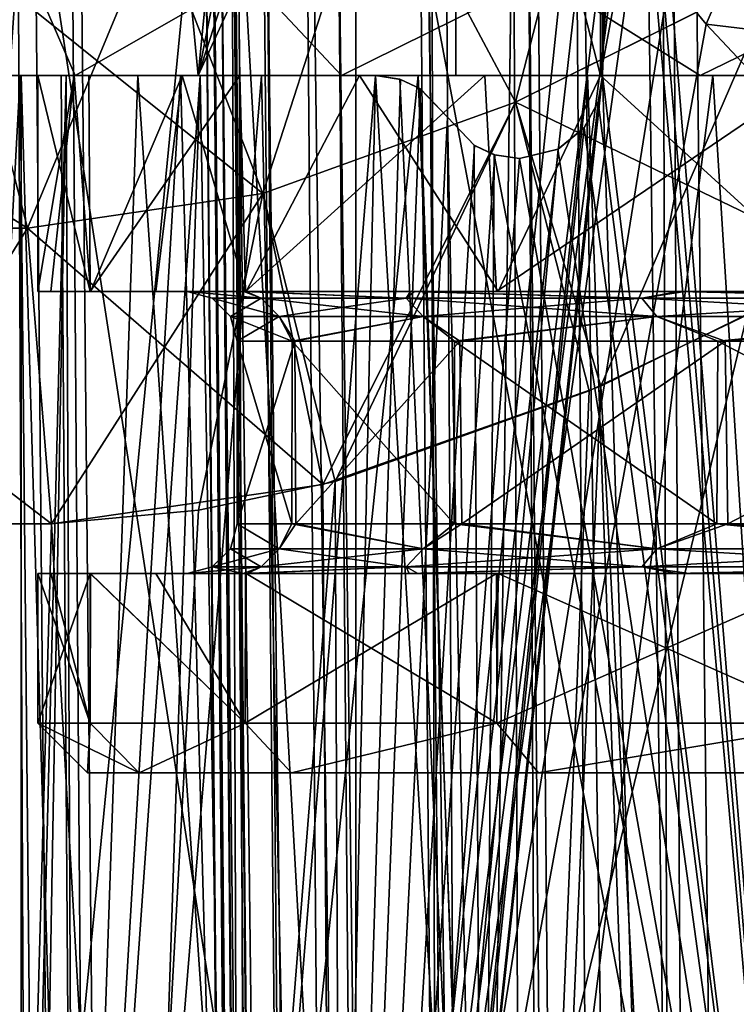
# Model space of a CAD drawing. Header units: metres. Extents: x -90 to 90, y -173 to 74.
# Tile 282 of 564: x -16.51 to -12.19, y -24.89 to -18.96. Entities that reach past the tile are written whole.
import ezdxf

# ---------------------------------------------------------------- set-up
doc = ezdxf.new("R2010")
doc.units = ezdxf.units.M
doc.layers.add('solid_509418', color=7, linetype='CONTINUOUS')
doc.layers.add('solid_509418_01', color=7, linetype='CONTINUOUS')

msp = doc.modelspace()

# ---------------------------------------------------------------- linework, layer by layer
at = {"layer": 'solid_509418'}
for points in [[(-14.743927, -163.060379, -55.154385), (-16.372877, 5.863698, -54.797184), (-15.310402, 5.874205, -55.954029)], [(-14.743927, -163.060379, -55.154385), (-15.310402, 5.874205, -55.954029), (-15.262668, 5.874669, -55.998146)], [(-13.702352, -163.051712, -56.240799), (-15.262668, 5.874669, -55.998146), (-14.07989, 5.885985, -56.930222)], [(-13.702352, -163.051712, -56.240799), (-14.743927, -163.060379, -55.154385), (-15.262668, 5.874669, -55.998146)], [(-13.100452, -163.044846, -56.739647), (-14.07989, 5.885985, -56.930222), (-13.60435, 5.890456, -57.230949)], [(-13.100452, -163.044846, -56.739647), (-13.702352, -163.051712, -56.240799), (-14.07989, 5.885985, -56.930222)], [(-12.208568, -151.319458, -57.399166), (-13.60435, 5.890456, -57.230949), (-12.711701, 5.898749, -57.701679)], [(-12.208568, -151.319458, -57.399166), (-13.100452, -163.044846, -56.739647), (-13.60435, 5.890456, -57.230949)], [(-10.980026, -146.921387, -58.026299), (-12.711701, 5.898749, -57.701679), (-11.728061, 5.907754, -58.096577)], [(-11.805877, -149.06665, -57.632721), (-12.208568, -151.319458, -57.399166), (-12.711701, 5.898749, -57.701679)], [(-10.980026, -146.921387, -58.026299), (-11.805877, -149.06665, -57.632721), (-12.711701, 5.898749, -57.701679)], [(-16.158733, -163.076126, -52.868156), (-17.654469, 5.850226, -52.654995), (-17.241098, 5.854723, -53.488232)], [(-16.158733, -163.076126, -52.868156), (-16.531191, -163.081726, -51.900558), (-17.654469, 5.850226, -52.654995)], [(-15.842864, -163.072327, -53.513393), (-17.241098, 5.854723, -53.488232), (-16.6322, 5.861065, -54.450802)], [(-15.842864, -163.072327, -53.513393), (-16.158733, -163.076126, -52.868156), (-17.241098, 5.854723, -53.488232)], [(-15.108577, -163.065353, -54.683773), (-16.6322, 5.861065, -54.450802), (-16.372877, 5.863698, -54.797184)], [(-15.108577, -163.065353, -54.683773), (-15.842864, -163.072327, -53.513393), (-16.6322, 5.861065, -54.450802)], [(-14.743927, -163.060379, -55.154385), (-15.108577, -163.065353, -54.683773), (-16.372877, 5.863698, -54.797184)], [(-18.056417, -4.771772, -39.686611), (-16.739193, -163.084778, -39.769085), (-16.407185, -163.081879, -39.436752)], [(-17.956964, -5.976902, -39.589478), (-18.056417, -4.771772, -39.686611), (-16.407185, -163.081879, -39.436752)], [(-17.942766, -6.137811, -39.576832), (-17.956964, -5.976902, -39.589478), (-16.407185, -163.081879, -39.436752)], [(-17.843531, -7.200194, -39.495811), (-17.942766, -6.137811, -39.576832), (-16.407185, -163.081879, -39.436752)], [(-17.713037, -8.454294, -39.406246), (-17.843531, -7.200194, -39.495811), (-16.407185, -163.081879, -39.436752)], [(-17.713037, -8.454294, -39.406246), (-16.407185, -163.081879, -39.436752), (-15.988667, -163.078217, -39.223415)], [(-17.653675, -8.981634, -39.371037), (-17.713037, -8.454294, -39.406246), (-15.988667, -163.078217, -39.223415)], [(-17.564034, -9.732122, -39.323696), (-17.653675, -8.981634, -39.371037), (-15.988667, -163.078217, -39.223415)], [(-17.400854, -10.978703, -39.253826), (-17.564034, -9.732122, -39.323696), (-15.988667, -163.078217, -39.223415)], [(-15.394668, -17.596838, -43.902721), (-14.90165, -74.090973, -48.713856), (-15.452837, -10.931285, -48.649826)], [(-14.326564, -136.82785, -49.398392), (-15.452837, -10.931285, -48.649826), (-14.90165, -74.090973, -48.713856)], [(-15.406104, -11.13963, -49.447376), (-15.452837, -10.931285, -48.649826), (-14.326564, -136.82785, -49.398392)], [(-17.28887, -11.756881, -39.216961), (-17.400854, -10.978703, -39.253826), (-15.988667, -163.078217, -39.223415)], [(-15.406104, -11.13963, -49.447376), (-14.296868, -136.648575, -49.685158), (-14.235632, -136.442123, -50.082653)], [(-15.277939, -11.332801, -50.20084), (-15.406104, -11.13963, -49.447376), (-14.235632, -136.442123, -50.082653)], [(-15.406104, -11.13963, -49.447376), (-14.326564, -136.82785, -49.398392), (-14.296868, -136.648575, -49.685158)], [(-15.277939, -11.332801, -50.20084), (-14.061949, -136.152161, -50.808159), (-13.800737, -135.957687, -51.538399)], [(-14.833218, -11.671796, -51.53688), (-15.277939, -11.332801, -50.20084), (-13.800737, -135.957687, -51.538399)], [(-15.277939, -11.332801, -50.20084), (-14.10886, -136.211212, -50.642448), (-14.061949, -136.152161, -50.808159)], [(-15.277939, -11.332801, -50.20084), (-14.235632, -136.442123, -50.082653), (-14.10886, -136.211212, -50.642448)], [(-14.833218, -11.671796, -51.53688), (-13.800737, -135.957687, -51.538399), (-13.103902, -135.690063, -52.81012)], [(-14.149453, -11.970129, -52.737919), (-14.833218, -11.671796, -51.53688), (-13.103902, -135.690063, -52.81012)], [(-17.28887, -11.756881, -39.216961), (-15.988667, -163.078217, -39.223415), (-15.525159, -163.074173, -39.150002)], [(-17.227026, -12.164526, -39.200218), (-17.28887, -11.756881, -39.216961), (-15.525159, -163.074173, -39.150002)], [(-14.149453, -11.970129, -52.737919), (-13.103902, -135.690063, -52.81012), (-12.272785, -135.485428, -53.805763)], [(-13.201573, -12.23214, -53.826992), (-14.149453, -11.970129, -52.737919), (-12.272785, -135.485428, -53.805763)], [(-17.036226, -13.318927, -39.16396), (-17.227026, -12.164526, -39.200218), (-15.525159, -163.074173, -39.150002)], [(-13.201573, -12.23214, -53.826992), (-12.272785, -135.485428, -53.805763), (-11.371455, -135.333908, -54.565197)], [(-12.008995, -12.441509, -54.729683), (-13.201573, -12.23214, -53.826992), (-11.371455, -135.333908, -54.565197)], [(-16.090075, -12.4, -6.881671), (-16.571157, -19.299999, -5.62515), (-16.99394, -18.492893, -4.178034)], [(-16.090075, -12.4, -6.881671), (-15.433242, -19.299999, -8.250002), (-16.571157, -19.299999, -5.62515)], [(-16.090075, -12.4, -6.881671), (-14.759351, -12.4, -9.402743), (-15.433242, -19.299999, -8.250002)], [(-14.759351, -12.4, -9.402743), (-14.759351, -15.9, -9.402743), (-15.433242, -19.299999, -8.250002)], [(-12.470658, -12.4, -10.650948), (-12.470658, -16.4, -10.650948), (-13.010995, -19.299999, -9.983687)], [(-13.010995, -15.9, -9.983687), (-12.470658, -12.4, -10.650948), (-13.010995, -19.299999, -9.983687)], [(-12.8, -12.7, -12.224975), (-12.505054, -35.099998, -12.526286), (-13, -19.299999, -12.012077)], [(-12.900509, -12.800508, -12.118865), (-12.8, -12.7, -12.224975), (-13, -19.299999, -12.012077)], [(-12.8, -12.7, -12.224975), (-11.094893, -12.7, -13.791028), (-12.505054, -35.099998, -12.526286)], [(-11.094893, -12.7, -13.791028), (-9.824412, -35.099998, -14.723092), (-12.505054, -35.099998, -12.526286)], [(-13, -15.2, -12.012077), (-12.900509, -12.800508, -12.118865), (-13, -19.299999, -12.012077)], [(-17.036226, -13.318927, -39.16396), (-15.525159, -163.074173, -39.150002), (-16.821955, -14.476129, -39.150002)], [(-11.66737, -30.1, -11.666878), (-13, -13.699998, -10.161201), (-13, -14.5, -10.161201)], [(-11.66737, -30.1, -11.666878), (-11.151851, -13.7, -12.160849), (-13, -13.699998, -10.161201)], [(-13.523117, -16.790075, -39.150002), (-16.821955, -14.476129, -39.150002), (-15.525159, -163.074173, -39.150002)], [(-11.66737, -30.1, -11.666878), (-13, -14.5, -10.161201), (-13, -15.2, -10.161201)], [(-13, -15.2, -10.161201), (-13, -15.2, -12.012077), (-13, -19.299999, -12.012077)], [(-13, -15.2, -10.161201), (-13, -19.299999, -12.012077), (-13, -19.299999, -10.161201)], [(-11.66737, -30.1, -11.666878), (-13, -15.2, -10.161201), (-13, -19.299999, -10.161201)], [(-13.883683, -15.9, -10.653325), (-13.883683, -19.299999, -10.653325), (-15.433242, -19.299999, -8.250002)], [(-14.33516, -15.9, -10.037587), (-13.883683, -15.9, -10.653325), (-15.433242, -19.299999, -8.250002)], [(-14.759351, -15.9, -9.402743), (-14.33516, -15.9, -10.037587), (-15.433242, -19.299999, -8.250002)], [(-13.010995, -19.299999, -9.983687), (-13.883683, -19.299999, -10.653325), (-13.883683, -15.9, -10.653325)], [(-13.010995, -15.9, -9.983687), (-13.010995, -19.299999, -9.983687), (-13.883683, -15.9, -10.653325)], [(-16.664255, -30.52681, 10.318072), (-17.130821, -16.361557, 9.52339), (-15.283424, -16.361557, 12.27098)], [(-14.484583, -30.52681, 13.204426), (-16.664255, -30.52681, 10.318072), (-15.283424, -16.361557, 12.27098)], [(-14.484583, -30.52681, -13.204426), (-14.484576, -16.361557, -13.204433), (-16.664255, -16.361557, -10.31807)], [(-16.664255, -30.52681, -10.318071), (-14.484583, -30.52681, -13.204426), (-16.664255, -16.361557, -10.31807)], [(-14.484583, -30.52681, 13.204426), (-15.283424, -16.361557, 12.27098), (-12.999896, -16.361557, 14.668425)], [(-14.484583, -30.52681, 13.204426), (-12.999896, -16.361557, 14.668425), (-12.967167, -17.106031, 14.697367)], [(-14.484583, -30.52681, -13.204426), (-11.811636, -30.52681, -15.64114), (-14.484576, -16.361557, -13.204433)], [(-11.811636, -30.52681, -15.64114), (-11.811643, -16.361557, -15.641135), (-14.484576, -16.361557, -13.204433)], [(-12.470658, -16.4, -10.650948), (-11.586512, -20.6, -11.606451), (-13.010995, -19.299999, -9.983687)], [(-12.470658, -16.4, -10.650948), (-10.973742, -16.4, -12.187575), (-11.586512, -20.6, -11.606451)], [(-9.89099, -18.58441, -39.150002), (-13.523117, -16.790075, -39.150002), (-15.525159, -163.074173, -39.150002)], [(13.523117, -16.790075, -39.150002), (9.89099, -18.58441, -39.150002), (-15.525159, -163.074173, -39.150002)], [(-14.484583, -30.52681, 13.204426), (-12.967167, -17.106031, 14.697367), (-12.906955, -17.802179, 14.750272)], [(-12.940372, -17.194456, 19.398582), (-14.360491, -17.88722, 18.358482), (-13.522777, -19.460682, 18.238617)], [(-14.360465, -17.887213, -18.3585), (-12.940478, -17.194515, -19.398508), (-13.522493, -19.460556, -18.238823)], [(-12.940372, -17.194456, 19.398582), (-13.522777, -19.460682, 18.238617), (-11.926996, -18.66416, 19.32349)], [(-12.940478, -17.194515, -19.398508), (-11.926721, -18.664015, -19.32366), (-13.522493, -19.460556, -18.238823)], [(-15.299993, -17.59601, -43.294651), (-14.126851, -162.874237, -43.902691), (-15.394668, -17.596838, -43.902721)], [(-15.394668, -17.596838, -43.902721), (-14.126851, -162.874237, -43.902691), (-14.90165, -74.090973, -48.713856)], [(-15.299993, -17.59601, -43.294651), (-15.024933, -17.593609, -42.744152), (-13.77414, -162.87117, -42.768459)], [(-15.299993, -17.59601, -43.294651), (-14.044078, -162.87352, -43.33326), (-14.126851, -162.874237, -43.902691)], [(-15.299993, -17.59601, -43.294651), (-14.032178, -162.873413, -43.294624), (-14.044078, -162.87352, -43.33326)], [(-15.299993, -17.59601, -43.294651), (-13.77414, -162.87117, -42.768459), (-14.032178, -162.873413, -43.294624)], [(-15.024933, -17.593609, -42.744152), (-14.595534, -17.589861, -42.303349), (-13.342828, -162.867401, -42.314777)], [(-15.024933, -17.593609, -42.744152), (-13.342828, -162.867401, -42.314777), (-13.77414, -162.87117, -42.768459)], [(-14.595534, -17.589861, -42.303349), (-14.052451, -17.585121, -42.013969), (-12.792397, -162.862595, -42.016659)], [(-14.595534, -17.589861, -42.303349), (-12.792397, -162.862595, -42.016659), (-13.342828, -162.867401, -42.314777)], [(-14.052451, -17.585121, -42.013969), (-13.447101, -17.57984, -41.903408), (-12.792397, -162.862595, -42.016659)], [(-13.447101, -17.57984, -41.903408), (-11.930401, -18.401623, -41.86388), (-12.179281, -162.857254, -41.903378)], [(-12.792397, -162.862595, -42.016659), (-13.447101, -17.57984, -41.903408), (-12.179281, -162.857254, -41.903378)], [(-14.484583, -30.52681, 13.204426), (-12.906955, -17.802179, 14.750272), (-12.858455, -18.085552, 14.792571)], [(-14.360491, -17.88722, 18.358482), (-15.68656, -18.354393, 17.225761), (-15.044559, -20.01058, 17.001282)], [(-15.686419, -18.354361, -17.225899), (-14.360465, -17.887213, -18.3585), (-15.04428, -20.010513, -17.001539)], [(-14.360491, -17.88722, 18.358482), (-15.044559, -20.01058, 17.001282), (-13.522777, -19.460682, 18.238617)], [(-14.360465, -17.887213, -18.3585), (-13.522493, -19.460556, -18.238823), (-15.04428, -20.010513, -17.001539)], [(-14.484583, -30.52681, 13.204426), (-12.858455, -18.085552, 14.792571), (-12.78598, -18.331478, 14.855259)], [(-12.213569, -18.609777, 15.42705), (-12.161577, -18.266485, 15.748629), (-11.6032, -19.088423, 15.966446)], [(-15.68656, -18.354393, 17.225761), (-16.892412, -18.527315, 16.037817), (-15.044559, -20.01058, 17.001282)], [(-15.686419, -18.354361, -17.225899), (-16.462751, -20.219839, -15.629905), (-16.892405, -18.527317, -16.037821)], [(-15.686419, -18.354361, -17.225899), (-15.04428, -20.010513, -17.001539), (-16.462751, -20.219839, -15.629905)], [(-14.484583, -30.52681, 13.204426), (-12.78598, -18.331478, 14.855259), (-12.598143, -18.716084, 15.014886)], [(-19.124561, -18.527315, 13.297227), (-18.638132, -20.219835, 12.959019), (-16.462755, -20.219835, 15.629902)], [(-16.892412, -18.527315, 16.037817), (-19.124561, -18.527315, 13.297227), (-16.462755, -20.219835, 15.629902)], [(-16.892405, -18.527317, -16.037821), (-16.462751, -20.219839, -15.629905), (-18.63813, -20.219839, -12.959023)], [(-15.044559, -20.01058, 17.001282), (-16.892412, -18.527315, 16.037817), (-16.462755, -20.219835, 15.629902)], [(-6.028381, -19.804836, -39.150002), (-9.89099, -18.58441, -39.150002), (-15.525159, -163.074173, -39.150002)], [(9.89099, -18.58441, -39.150002), (6.028381, -19.804836, -39.150002), (-15.525159, -163.074173, -39.150002)], [(-12.213569, -18.609777, 15.42705), (-12.376006, -18.99102, 15.198503), (-12.598143, -18.716084, 15.014886)], [(-12.213569, -18.609777, 15.42705), (-11.772211, -19.06163, 15.766887), (-12.376006, -18.99102, 15.198503)], [(-12.213569, -18.609777, 15.42705), (-11.6032, -19.088423, 15.966446), (-11.772211, -19.06163, 15.766887)], [(-11.926996, -18.66416, 19.32349), (-13.522777, -19.460682, 18.238617), (-13.009818, -21.169619, 18.357414)], [(-13.522493, -19.460556, -18.238823), (-11.926721, -18.664015, -19.32366), (-11.495412, -20.438118, -19.341806)], [(-11.926996, -18.66416, 19.32349), (-13.009818, -21.169619, 18.357414), (-11.257215, -20.310135, 19.481403)], [(-17.164831, -19.299999, 3.407981), (-16.433773, -18.700001, 6.015072), (-17.231382, -18.700001, 3.05442)], [(-17.164831, -19.299999, 3.407981), (-16.174654, -19.299999, 6.680486), (-16.433773, -18.700001, 6.015072)], [(-16.174654, -19.299999, 6.680486), (-15.131661, -18.700001, 8.791065), (-16.433773, -18.700001, 6.015072)], [(-16.174654, -19.299999, 6.680486), (-14.570372, -19.299999, 9.692837), (-15.131661, -18.700001, 8.791065)], [(-14.570372, -19.299999, 9.692837), (-13.365019, -18.700001, 11.29718), (-15.131661, -18.700001, 8.791065)], [(-14.570372, -19.299999, 9.692837), (-12.411077, -19.299999, 12.337423), (-13.365019, -18.700001, 11.29718)], [(-14.484583, -30.52681, 13.204426), (-12.598143, -18.716084, 15.014886), (-12.376006, -18.99102, 15.198503)], [(-12.411077, -19.299999, 12.337423), (-11.188081, -18.700001, 13.45648), (-13.365019, -18.700001, 11.29718)], [(-12.411077, -19.299999, 12.337423), (-9.780443, -19.299999, 14.511762), (-11.188081, -18.700001, 13.45648)], [(-14.484583, -30.52681, 13.204426), (-12.376006, -18.99102, 15.198503), (-11.843799, -19.556896, 15.616799)], [(-11.772211, -19.06163, 15.766887), (-11.843799, -19.556896, 15.616799), (-12.376006, -18.99102, 15.198503)], [(-16.258184, -19.299999, -2.813994), (-17.485205, -19.299999, -2.748734), (-17.700001, -19.299999)], [(-16.5, -19.299999), (-17.700001, -19.299999), (-17.398676, -19.299999, 3.251527)], [(-16.5, -19.299999), (-16.258184, -19.299999, -2.813994), (-17.700001, -19.299999)], [(-17.5, -19.299999), (-16.4, -19.299999), (-16.092161, -19.299999, 3.16208)], [(-17.266298, -19.299999, -2.849996), (-16.4, -19.299999), (-17.5, -19.299999)], [(-17.5, -19.299999), (-16.092161, -19.299999, 3.16208), (-17.164831, -19.299999, 3.407981)], [(-16.258184, -19.299999, -2.813994), (-16.845798, -19.299999, -5.43188), (-17.485205, -19.299999, -2.748734)], [(-16.50569, -19.299999, 6.391101), (-17.398676, -19.299999, 3.251527), (-17.359398, -35.099998, 3.454643)], [(-15.421988, -19.299999, 5.86578), (-17.398676, -19.299999, 3.251527), (-16.50569, -19.299999, 6.391101)], [(-16.2281, -19.299999, 2.982586), (-16.5, -19.299999), (-17.398676, -19.299999, 3.251527)], [(-15.421988, -19.299999, 5.86578), (-16.2281, -19.299999, 2.982586), (-17.398676, -19.299999, 3.251527)], [(-16.50569, -19.299999, 6.391101), (-17.359398, -35.099998, 3.454643), (-16.350489, -35.099998, 6.778305)], [(-16.180988, -19.299999, -2.670853), (-16.4, -19.299999), (-17.266298, -19.299999, -2.849996)], [(-15.529542, -19.299999, -5.271569), (-17.266298, -19.299999, -2.849996), (-16.571157, -19.299999, -5.62515)], [(-15.529542, -19.299999, -5.271569), (-16.180988, -19.299999, -2.670853), (-17.266298, -19.299999, -2.849996)], [(-17.164831, -19.299999, 3.407981), (-16.092161, -19.299999, 3.16208), (-15.182447, -19.299999, 6.200956)], [(-17.164831, -19.299999, 3.407981), (-15.182447, -19.299999, 6.200956), (-16.174654, -19.299999, 6.680486)], [(-16.845798, -19.299999, -5.43188), (-16.344254, -35.099998, -6.793239), (-16.933329, -35.099998, -5.152889)], [(-16.845798, -19.299999, -5.43188), (-15.797384, -19.299999, -7.983142), (-16.344254, -35.099998, -6.793239)], [(-15.539605, -19.299999, -5.546871), (-15.797384, -19.299999, -7.983142), (-16.845798, -19.299999, -5.43188)], [(-16.258184, -19.299999, -2.813994), (-15.539605, -19.299999, -5.546871), (-16.845798, -19.299999, -5.43188)], [(-14.463153, -19.299999, -7.731431), (-16.571157, -19.299999, -5.62515), (-15.433242, -19.299999, -8.250002)], [(-14.463153, -19.299999, -7.731431), (-15.529542, -19.299999, -5.271569), (-16.571157, -19.299999, -5.62515)], [(-15.052896, -19.299999, 9.311204), (-16.50569, -19.299999, 6.391101), (-16.350489, -35.099998, 6.778305)], [(-14.109496, -19.299999, 8.553985), (-16.50569, -19.299999, 6.391101), (-15.052896, -19.299999, 9.311204)], [(-14.109496, -19.299999, 8.553985), (-15.421988, -19.299999, 5.86578), (-16.50569, -19.299999, 6.391101)], [(-16.182623, -30.1, -3.21972), (-16.258184, -19.299999, -2.813994), (-16.5, -19.299999)], [(-16.5, -30.1), (-16.5, -19.299999), (-16.2281, -19.299999, 2.982586)], [(-16.182623, -30.1, -3.21972), (-16.5, -19.299999), (-16.5, -30.1)], [(-16.419987, -30.1, 1.622922), (-16.5, -30.1), (-16.2281, -19.299999, 2.982586)], [(-16.181141, -30.1, 3.227017), (-16.419987, -30.1, 1.622922), (-16.2281, -19.299999, 2.982586)], [(-16.4, -19.299999), (-16.4, -20.6), (-16.084517, -20.6, 3.200501)], [(-16.180988, -19.299999, -2.670853), (-16.32048, -20.6, -1.612874), (-16.4, -20.6)], [(-16.180988, -19.299999, -2.670853), (-16.4, -20.6), (-16.4, -19.299999)], [(-16.092161, -19.299999, 3.16208), (-16.4, -19.299999), (-16.084517, -20.6, 3.200501)], [(-15.052896, -19.299999, 9.311204), (-16.350489, -35.099998, 6.778305), (-14.718729, -35.099998, 9.830858)], [(-15.797384, -19.299999, -7.983142), (-14.707819, -35.099998, -9.847226), (-16.344254, -35.099998, -6.793239)], [(-16.180988, -19.299999, -2.670853), (-16.083096, -20.6, -3.20752), (-16.32048, -20.6, -1.612874)], [(-16.182623, -30.1, -3.21972), (-15.539605, -19.299999, -5.546871), (-16.258184, -19.299999, -2.813994)], [(-16.181141, -30.1, 3.227017), (-16.2281, -19.299999, 2.982586), (-15.421988, -19.299999, 5.86578)], [(-15.241656, -30.1, -6.319493), (-15.539605, -19.299999, -5.546871), (-16.182623, -30.1, -3.21972)], [(-15.785255, -30.1, 4.803691), (-16.181141, -30.1, 3.227017), (-15.421988, -19.299999, 5.86578)], [(-15.529542, -19.299999, -5.271569), (-16.083096, -20.6, -3.20752), (-16.180988, -19.299999, -2.670853)], [(-16.174654, -19.299999, 6.680486), (-15.182447, -19.299999, 6.200956), (-13.707693, -19.299999, 9.003137)], [(-16.174654, -19.299999, 6.680486), (-13.707693, -19.299999, 9.003137), (-14.570372, -19.299999, 9.692837)], [(-15.182447, -19.299999, 6.200956), (-16.092161, -19.299999, 3.16208), (-16.084517, -20.6, 3.200501)], [(-15.182447, -19.299999, 6.200956), (-16.084517, -20.6, 3.200501), (-15.149969, -20.6, 6.279813)], [(-15.529542, -19.299999, -5.271569), (-15.689987, -20.6, -4.773131), (-16.083096, -20.6, -3.20752)], [(-15.797384, -19.299999, -7.983142), (-14.366025, -19.299999, -10.3396), (-14.707819, -35.099998, -9.847226)], [(-14.366025, -19.299999, -8.115868), (-14.366025, -19.299999, -10.3396), (-15.797384, -19.299999, -7.983142)], [(-15.539605, -19.299999, -5.546871), (-14.366025, -19.299999, -8.115868), (-15.797384, -19.299999, -7.983142)], [(-15.235617, -30.1, 6.333958), (-15.785255, -30.1, 4.803691), (-15.421988, -19.299999, 5.86578)], [(-15.529542, -19.299999, -5.271569), (-15.144433, -20.6, -6.29311), (-15.689987, -20.6, -4.773131)], [(-15.241656, -30.1, -6.319493), (-14.366025, -19.299999, -8.115868), (-15.539605, -19.299999, -5.546871)], [(-14.463153, -19.299999, -7.731431), (-15.144433, -20.6, -6.29311), (-15.529542, -19.299999, -5.271569)], [(-13.010995, -19.299999, -9.983687), (-15.433242, -19.299999, -8.250002), (-13.883683, -19.299999, -10.653325)], [(-13.010995, -19.299999, -9.983687), (-14.463153, -19.299999, -7.731431), (-15.433242, -19.299999, -8.250002)], [(-15.235617, -30.1, 6.333958), (-15.421988, -19.299999, 5.86578), (-14.109496, -19.299999, 8.553985)], [(-13.720103, -30.1, -9.16549), (-14.366025, -19.299999, -8.115868), (-15.241656, -30.1, -6.319493)], [(-13.709392, -30.1, 9.181556), (-15.235617, -30.1, 6.333958), (-14.109496, -19.299999, 8.553985)], [(-13.707693, -19.299999, 9.003137), (-15.182447, -19.299999, 6.200956), (-15.149969, -20.6, 6.279813)], [(-13.707693, -19.299999, 9.003137), (-15.149969, -20.6, 6.279813), (-13.637495, -20.6, 9.108955)], [(-14.463153, -19.299999, -7.731431), (-13.628021, -20.6, -9.123177), (-15.144433, -20.6, -6.29311)], [(-13.090642, -19.299999, 11.913156), (-15.052896, -19.299999, 9.311204), (-14.718729, -35.099998, 9.830858)], [(-12.334651, -19.299999, 10.959239), (-15.052896, -19.299999, 9.311204), (-13.090642, -19.299999, 11.913156)], [(-12.334651, -19.299999, 10.959239), (-14.109496, -19.299999, 8.553985), (-15.052896, -19.299999, 9.311204)], [(-13.090642, -19.299999, 11.913156), (-14.718729, -35.099998, 9.830858), (-12.51614, -35.099998, 12.515146)], [(-13, -19.299999, -12.012077), (-12.505054, -35.099998, -12.526286), (-14.707819, -35.099998, -9.847226)], [(-13.025346, -19.457218, -11.98459), (-13, -19.299999, -12.012077), (-14.707819, -35.099998, -9.847226)], [(-14.366025, -19.299999, -10.3396), (-14.216156, -19.32295, -10.54471), (-14.707819, -35.099998, -9.847226)], [(-14.216156, -19.32295, -10.54471), (-14.094829, -19.379938, -10.706345), (-14.707819, -35.099998, -9.847226)], [(-14.570372, -19.299999, 9.692837), (-13.707693, -19.299999, 9.003137), (-11.721142, -19.299999, 11.47049)], [(-14.570372, -19.299999, 9.692837), (-11.721142, -19.299999, 11.47049), (-12.411077, -19.299999, 12.337423)], [(-13.010995, -19.299999, -9.983687), (-13.628021, -20.6, -9.123177), (-14.463153, -19.299999, -7.731431)], [(-14.219913, -19.321854, -8.369234), (-14.216156, -19.32295, -10.54471), (-14.366025, -19.299999, -10.3396)], [(-14.219913, -19.321854, -8.369234), (-14.366025, -19.299999, -10.3396), (-14.366025, -19.299999, -8.115868)], [(-14.219913, -19.321854, -8.369234), (-14.366025, -19.299999, -8.115868), (-13.720103, -30.1, -9.16549)], [(-14.099311, -19.377069, -8.570848), (-14.216156, -19.32295, -10.54471), (-14.219913, -19.321854, -8.369234)], [(-14.099311, -19.377069, -8.570848), (-14.219913, -19.321854, -8.369234), (-13.720103, -30.1, -9.16549)], [(-14.099311, -19.377069, -8.570848), (-14.094829, -19.379938, -10.706345), (-14.216156, -19.32295, -10.54471)], [(-13.709392, -30.1, 9.181556), (-14.109496, -19.299999, 8.553985), (-12.334651, -19.299999, 10.959239)], [(-11.656291, -30.1, 11.678013), (-13.709392, -30.1, 9.181556), (-12.334651, -19.299999, 10.959239)], [(-11.721142, -19.299999, 11.47049), (-13.707693, -19.299999, 9.003137), (-13.637495, -20.6, 9.108955)], [(-11.721142, -19.299999, 11.47049), (-13.637495, -20.6, 9.108955), (-11.596008, -20.6, 11.596941)], [(-13.010995, -19.299999, -9.983687), (-11.586512, -20.6, -11.606451), (-13.628021, -20.6, -9.123177)], [(-10.682456, -19.299999, 14.112728), (-13.090642, -19.299999, 11.913156), (-12.51614, -35.099998, 12.515146)], [(-10.153071, -19.299999, 13.006161), (-13.090642, -19.299999, 11.913156), (-10.682456, -19.299999, 14.112728)], [(-10.153071, -19.299999, 13.006161), (-12.334651, -19.299999, 10.959239), (-13.090642, -19.299999, 11.913156)], [(-13.025372, -19.4573, -10.128657), (-13, -19.299999, -10.161201), (-13.025346, -19.457218, -11.98459)], [(-11.66737, -30.1, -11.666878), (-13, -19.299999, -10.161201), (-13.025372, -19.4573, -10.128657)], [(-13, -19.299999, -10.161201), (-13, -19.299999, -12.012077), (-13.025346, -19.457218, -11.98459)], [(-10.682456, -19.299999, 14.112728), (-12.51614, -35.099998, 12.515146), (-9.833709, -35.099998, 14.716876)], [(-12.411077, -19.299999, 12.337423), (-11.721142, -19.299999, 11.47049), (-9.298253, -19.299999, 13.509295)], [(-12.411077, -19.299999, 12.337423), (-9.298253, -19.299999, 13.509295), (-9.780443, -19.299999, 14.511762)], [(-11.656291, -30.1, 11.678013), (-12.334651, -19.299999, 10.959239), (-10.153071, -19.299999, 13.006161)], [(-14.094829, -19.379938, -10.706345), (-13.933013, -19.549999, -10.916097), (-14.707819, -35.099998, -9.847226)], [(-14.099311, -19.377069, -8.570848), (-13.933013, -19.549999, -8.838617), (-14.094829, -19.379938, -10.706345)], [(-14.099311, -19.377069, -8.570848), (-13.720103, -30.1, -9.16549), (-13.933013, -19.549999, -8.838617)], [(-13.933013, -19.549999, -8.838617), (-13.933013, -19.549999, -10.916097), (-14.094829, -19.379938, -10.706345)], [(-13.522777, -19.460682, 18.238617), (-15.044559, -20.01058, 17.001282), (-14.682551, -21.763287, 17.049126)], [(-15.04428, -20.010513, -17.001539), (-13.522493, -19.460556, -18.238823), (-14.609808, -21.745543, -17.111502)], [(-13.109437, -19.612186, -11.892547), (-13.025346, -19.457218, -11.98459), (-14.707819, -35.099998, -9.847226)], [(-13.522777, -19.460682, 18.238617), (-14.682551, -21.763287, 17.049126), (-13.009818, -21.169619, 18.357414)], [(-13.522493, -19.460556, -18.238823), (-13.079496, -21.199244, -18.307833), (-14.609808, -21.745543, -17.111502)], [(-13.522493, -19.460556, -18.238823), (-11.495412, -20.438118, -19.341806), (-13.079496, -21.199244, -18.307833)], [(-13.110855, -19.613953, -10.017757), (-13.025372, -19.4573, -10.128657), (-13.109437, -19.612186, -11.892547)], [(-11.66737, -30.1, -11.666878), (-13.025372, -19.4573, -10.128657), (-13.110855, -19.613953, -10.017757)], [(-13.025372, -19.4573, -10.128657), (-13.025346, -19.457218, -11.98459), (-13.109437, -19.612186, -11.892547)], [(-13.933013, -19.549999, -10.916097), (-13.77108, -19.720139, -11.119684), (-14.707819, -35.099998, -9.847226)], [(-11.811634, -30.52681, 15.641142), (-14.484583, -30.52681, 13.204426), (-11.843799, -19.556896, 15.616799)], [(-13.77322, -19.718748, -9.085615), (-13.77108, -19.720139, -11.119684), (-13.933013, -19.549999, -10.916097)], [(-13.933013, -19.549999, -8.838617), (-13.77322, -19.718748, -9.085615), (-13.933013, -19.549999, -10.916097)], [(-13.720103, -30.1, -9.16549), (-13.77322, -19.718748, -9.085615), (-13.933013, -19.549999, -8.838617)], [(-13.267297, -19.742531, -11.716178), (-13.109437, -19.612186, -11.892547), (-14.707819, -35.099998, -9.847226)], [(-13.267625, -19.742746, -9.809186), (-13.110855, -19.613953, -10.017757), (-13.267297, -19.742531, -11.716178)], [(-11.66737, -30.1, -11.666878), (-13.110855, -19.613953, -10.017757), (-13.267625, -19.742746, -9.809186)], [(-13.110855, -19.613953, -10.017757), (-13.109437, -19.612186, -11.892547), (-13.267297, -19.742531, -11.716178)], [(-13.77108, -19.720139, -11.119684), (-13.648384, -19.777498, -11.269942), (-14.707819, -35.099998, -9.847226)], [(-13.500002, -19.799978, -11.447268), (-13.267297, -19.742531, -11.716178), (-14.707819, -35.099998, -9.847226)], [(-13.77322, -19.718748, -9.085615), (-13.652657, -19.776178, -9.265795), (-13.77108, -19.720139, -11.119684)], [(-13.720103, -30.1, -9.16549), (-13.652657, -19.776178, -9.265795), (-13.77322, -19.718748, -9.085615)], [(-13.652657, -19.776178, -9.265795), (-13.648384, -19.777498, -11.269942), (-13.77108, -19.720139, -11.119684)], [(-13.267625, -19.742746, -9.809186), (-13.267297, -19.742531, -11.716178), (-13.500002, -19.799978, -11.447268)], [(-13.5, -19.800005, -9.486834), (-13.267625, -19.742746, -9.809186), (-13.500002, -19.799978, -11.447268)], [(-11.66737, -30.1, -11.666878), (-13.267625, -19.742746, -9.809186), (-13.5, -19.800005, -9.486834)], [(-2.025468, -20.421919, -39.150002), (-6.028381, -19.804836, -39.150002), (-15.525159, -163.074173, -39.150002)], [(6.028381, -19.804836, -39.150002), (2.025468, -20.421919, -39.150002), (-15.525159, -163.074173, -39.150002)], [(-13.648384, -19.777498, -11.269942), (-13.500002, -19.799978, -11.447268), (-14.707819, -35.099998, -9.847226)], [(-11.66737, -30.1, -11.666878), (-13.652657, -19.776178, -9.265795), (-13.720103, -30.1, -9.16549)], [(-13.652657, -19.776178, -9.265795), (-13.5, -19.800005, -9.486834), (-13.648384, -19.777498, -11.269942)], [(-11.66737, -30.1, -11.666878), (-13.5, -19.800005, -9.486834), (-13.652657, -19.776178, -9.265795)], [(-13.5, -19.800005, -9.486834), (-13.500002, -19.799978, -11.447268), (-13.648384, -19.777498, -11.269942)], [(-15.044559, -20.01058, 17.001282), (-16.462755, -20.219835, 15.629902), (-14.682551, -21.763287, 17.049126)], [(-15.04428, -20.010513, -17.001539), (-16.317293, -22, -15.491803), (-16.462751, -20.219839, -15.629905)], [(-15.04428, -20.010513, -17.001539), (-15.432656, -21.918444, -16.373243), (-16.317293, -22, -15.491803)], [(-15.04428, -20.010513, -17.001539), (-14.609808, -21.745543, -17.111502), (-15.432656, -21.918444, -16.373243)], [(-18.638132, -20.219835, 12.959019), (-17.564936, -22, 14.061402), (-16.317293, -22, 15.491803)], [(-16.462755, -20.219835, 15.629902), (-18.638132, -20.219835, 12.959019), (-16.317293, -22, 15.491803)], [(-18.63813, -20.219839, -12.959023), (-16.462751, -20.219839, -15.629905), (-17.564936, -22, -14.061402)], [(-16.462751, -20.219839, -15.629905), (-16.317293, -22, -15.491803), (-17.564936, -22, -14.061402)], [(-16.462755, -20.219835, 15.629902), (-16.317293, -22, 15.491803), (-14.682551, -21.763287, 17.049126)], [(-11.24998, -54.700001, 19.485582), (-11.257215, -20.310135, 19.481403), (-13.009818, -21.169619, 18.357414)], [(2.025468, -20.421919, -39.150002), (-2.025468, -20.421919, -39.150002), (-15.525159, -163.074173, -39.150002)], [(-14.462707, -54.700001, -17.236012), (-13.079496, -21.199244, -18.307833), (-11.495412, -20.438118, -19.341806)], [(-11.249981, -54.700001, -19.485582), (-14.462707, -54.700001, -17.236012), (-11.495412, -20.438118, -19.341806)], [(-16.4, -20.6), (-15.499969, -20.6), (-15.16019, -20.6, 3.226787)], [(-16.32048, -20.6, -1.612874), (-15.499969, -20.6), (-16.4, -20.6)], [(-16.084517, -20.6, 3.200501), (-16.4, -20.6), (-15.16019, -20.6, 3.226787)], [(-16.32048, -20.6, -1.612874), (-15.499942, -20.6, -0.038797), (-15.499969, -20.6)], [(-16.32048, -20.6, -1.612874), (-15.499873, -20.6, -0.077593), (-15.499942, -20.6, -0.038797)], [(-16.32048, -20.6, -1.612874), (-16.083096, -20.6, -3.20752), (-15.499873, -20.6, -0.077593)], [(-15.149969, -20.6, 6.279813), (-16.084517, -20.6, 3.200501), (-15.16019, -20.6, 3.226787)], [(-16.083096, -20.6, -3.20752), (-15.145415, -20.6, -3.295533), (-15.499873, -20.6, -0.077593)], [(-16.083096, -20.6, -3.20752), (-15.689987, -20.6, -4.773131), (-15.145415, -20.6, -3.295533)], [(-15.689987, -20.6, -4.773131), (-15.144433, -20.6, -6.29311), (-15.145415, -20.6, -3.295533)], [(-15.055187, -20.640114, 2.994663), (-15.16019, -20.6, 3.226787), (-15.499969, -20.6)], [(-15.350136, -20.640114), (-15.055187, -20.640114, 2.994663), (-15.499969, -20.6)], [(-15.499942, -20.6, -0.038797), (-15.350136, -20.640114), (-15.499969, -20.6)], [(-15.499942, -20.6, -0.038797), (-15.499873, -20.6, -0.077593), (-15.350136, -20.640114)], [(-15.055187, -20.640114, -2.994663), (-15.350136, -20.640114), (-15.499873, -20.6, -0.077593)], [(-15.055187, -20.640114, -2.994663), (-15.499873, -20.6, -0.077593), (-15.145415, -20.6, -3.295533)], [(-14.181677, -20.640114, 5.874243), (-14.15642, -20.6, 6.312236), (-15.16019, -20.6, 3.226787)], [(-15.149969, -20.6, 6.279813), (-15.16019, -20.6, 3.226787), (-14.15642, -20.6, 6.312236)], [(-15.055187, -20.640114, 2.994663), (-14.181677, -20.640114, 5.874243), (-15.16019, -20.6, 3.226787)], [(-13.637495, -20.6, 9.108955), (-15.149969, -20.6, 6.279813), (-14.15642, -20.6, 6.312236)], [(-14.181677, -20.640114, -5.874243), (-15.145415, -20.6, -3.295533), (-14.13073, -20.6, -6.369567)], [(-15.144433, -20.6, -6.29311), (-14.13073, -20.6, -6.369567), (-15.145415, -20.6, -3.295533)], [(-14.181677, -20.640114, -5.874243), (-15.055187, -20.640114, -2.994663), (-15.145415, -20.6, -3.295533)], [(-15.144433, -20.6, -6.29311), (-13.628021, -20.6, -9.123177), (-14.13073, -20.6, -6.369567)], [(-14.181677, -20.640114, 5.874243), (-12.763172, -20.640114, 8.528079), (-14.15642, -20.6, 6.312236)], [(-12.763172, -20.640114, -8.528079), (-14.181677, -20.640114, -5.874243), (-14.13073, -20.6, -6.369567)], [(-12.763172, -20.640114, 8.528079), (-12.540308, -20.6, 9.109587), (-14.15642, -20.6, 6.312236)], [(-13.637495, -20.6, 9.108955), (-14.15642, -20.6, 6.312236), (-12.540308, -20.6, 9.109587)], [(-12.763172, -20.640114, -8.528079), (-14.13073, -20.6, -6.369567), (-12.504395, -20.6, -9.15876)], [(-13.628021, -20.6, -9.123177), (-12.504395, -20.6, -9.15876), (-14.13073, -20.6, -6.369567)], [(-13.637495, -20.6, 9.108955), (-12.540308, -20.6, 9.109587), (-10.377231, -20.6, 11.513551)], [(-11.596008, -20.6, 11.596941), (-13.637495, -20.6, 9.108955), (-10.377231, -20.6, 11.513551)], [(-13.628021, -20.6, -9.123177), (-11.586512, -20.6, -11.606451), (-12.504395, -20.6, -9.15876)], [(-12.763172, -20.640114, 8.528079), (-10.854185, -20.640114, 10.854185), (-12.540308, -20.6, 9.109587)], [(-10.854185, -20.640114, -10.854185), (-12.763172, -20.640114, -8.528079), (-12.504395, -20.6, -9.15876)], [(-10.854185, -20.640114, 10.854185), (-10.377231, -20.6, 11.513551), (-12.540308, -20.6, 9.109587)], [(-10.854185, -20.640114, -10.854185), (-12.504395, -20.6, -9.15876), (-10.32856, -20.6, -11.557216)], [(-11.586512, -20.6, -11.606451), (-10.32856, -20.6, -11.557216), (-12.504395, -20.6, -9.15876)], [(-15.350136, -20.640114), (-15.240192, -20.75), (-14.947356, -20.75, 2.973214)], [(-15.055187, -20.640114, -2.994663), (-15.240192, -20.75), (-15.350136, -20.640114)], [(-15.350136, -20.640114), (-14.947356, -20.75, 2.973214), (-15.055187, -20.640114, 2.994663)], [(-15.055187, -20.640114, -2.994663), (-14.947356, -20.75, -2.973214), (-15.240192, -20.75)], [(-15.055187, -20.640114, 2.994663), (-14.947356, -20.75, 2.973214), (-14.080102, -20.75, 5.832169)], [(-15.055187, -20.640114, 2.994663), (-14.080102, -20.75, 5.832169), (-14.181677, -20.640114, 5.874243)], [(-14.181677, -20.640114, -5.874243), (-14.947356, -20.75, -2.973214), (-15.055187, -20.640114, -2.994663)], [(-14.181677, -20.640114, -5.874243), (-14.080102, -20.75, -5.832169), (-14.947356, -20.75, -2.973214)], [(-14.181677, -20.640114, 5.874243), (-14.080102, -20.75, 5.832169), (-12.671757, -20.75, 8.466997)], [(-14.181677, -20.640114, 5.874243), (-12.671757, -20.75, 8.466997), (-12.763172, -20.640114, 8.528079)], [(-12.763172, -20.640114, -8.528079), (-14.080102, -20.75, -5.832169), (-14.181677, -20.640114, -5.874243)], [(-12.763172, -20.640114, -8.528079), (-12.671757, -20.75, -8.466997), (-14.080102, -20.75, -5.832169)], [(-12.763172, -20.640114, 8.528079), (-12.671757, -20.75, 8.466997), (-10.776443, -20.75, 10.776443)], [(-12.763172, -20.640114, 8.528079), (-10.776443, -20.75, 10.776443), (-10.854185, -20.640114, 10.854185)], [(-10.854185, -20.640114, -10.854185), (-12.671757, -20.75, -8.466997), (-12.763172, -20.640114, -8.528079)], [(-10.854185, -20.640114, -10.854185), (-10.776443, -20.75, -10.776443), (-12.671757, -20.75, -8.466997)], [(-15.240192, -20.75), (-15.2, -20.9), (-14.868897, -20.9, 3.155296)], [(-14.947356, -20.75, -2.973214), (-15.2, -20.9), (-15.240192, -20.75)], [(-14.947356, -20.75, 2.973214), (-15.240192, -20.75), (-14.868897, -20.9, 3.155296)], [(-14.947356, -20.75, -2.973214), (-15.199952, -20.9, -0.038046), (-15.2, -20.9)], [(-14.947356, -20.75, -2.973214), (-15.199809, -20.9, -0.076091), (-15.199952, -20.9, -0.038046)], [(-14.947356, -20.75, -2.973214), (-14.852916, -20.9, -3.22969), (-15.199809, -20.9, -0.076091)], [(-14.947356, -20.75, -2.973214), (-14.080102, -20.75, -5.832169), (-14.852916, -20.9, -3.22969)], [(-14.080102, -20.75, 5.832169), (-14.947356, -20.75, 2.973214), (-14.868897, -20.9, 3.155296)], [(-14.080102, -20.75, 5.832169), (-14.868897, -20.9, 3.155296), (-13.890015, -20.9, 6.173127)], [(-14.080102, -20.75, -5.832169), (-13.858938, -20.9, -6.242583), (-14.852916, -20.9, -3.22969)], [(-14.080102, -20.75, -5.832169), (-12.671757, -20.75, -8.466997), (-13.858938, -20.9, -6.242583)], [(-12.671757, -20.75, 8.466997), (-14.080102, -20.75, 5.832169), (-13.890015, -20.9, 6.173127)], [(-12.671757, -20.75, 8.466997), (-13.890015, -20.9, 6.173127), (-12.305997, -20.9, 8.92202)], [(-12.671757, -20.75, -8.466997), (-12.26118, -20.9, -8.983511), (-13.858938, -20.9, -6.242583)], [(-12.671757, -20.75, -8.466997), (-10.776443, -20.75, -10.776443), (-12.26118, -20.9, -8.983511)], [(-10.776443, -20.75, 10.776443), (-12.671757, -20.75, 8.466997), (-12.305997, -20.9, 8.92202)], [(-10.776443, -20.75, 10.776443), (-12.305997, -20.9, 8.92202), (-10.185855, -20.9, 11.282214)], [(-10.776443, -20.75, -10.776443), (-10.129249, -20.9, -11.333063), (-12.26118, -20.9, -8.983511)], [(-15.2, -20.9), (-15.2, -22), (-14.8694, -22, 3.152927)], [(-15.199952, -20.9, -0.038046), (-15.199896, -22, -0.056208), (-15.2, -22)], [(-15.2, -20.9), (-15.199952, -20.9, -0.038046), (-15.2, -22)], [(-14.868897, -20.9, 3.155296), (-15.2, -20.9), (-14.8694, -22, 3.152927)], [(-15.199952, -20.9, -0.038046), (-15.199809, -20.9, -0.076091), (-15.199896, -22, -0.056208)], [(-15.199809, -20.9, -0.076091), (-15.199584, -22, -0.112416), (-15.199896, -22, -0.056208)], [(-15.199809, -20.9, -0.076091), (-14.852916, -20.9, -3.22969), (-15.199584, -22, -0.112416)], [(-14.852916, -20.9, -3.22969), (-14.845675, -22, -3.262811), (-15.199584, -22, -0.112416)], [(-14.868897, -20.9, 3.155296), (-14.8694, -22, 3.152927), (-13.891981, -22, 6.168701)], [(-13.890015, -20.9, 6.173127), (-14.868897, -20.9, 3.155296), (-13.891981, -22, 6.168701)], [(-14.852916, -20.9, -3.22969), (-13.858938, -20.9, -6.242583), (-14.845675, -22, -3.262811)], [(-13.858938, -20.9, -6.242583), (-13.845979, -22, -6.271275), (-14.845675, -22, -3.262811)], [(-13.890015, -20.9, 6.173127), (-13.891981, -22, 6.168701), (-12.31026, -22, 8.916137)], [(-12.305997, -20.9, 8.92202), (-13.890015, -20.9, 6.173127), (-12.31026, -22, 8.916137)], [(-13.858938, -20.9, -6.242583), (-12.26118, -20.9, -8.983511), (-13.845979, -22, -6.271275)], [(-12.26118, -20.9, -8.983511), (-12.243981, -22, -9.006937), (-13.845979, -22, -6.271275)], [(-12.305997, -20.9, 8.92202), (-12.31026, -22, 8.916137), (-10.193044, -22, 11.275721)], [(-10.185855, -20.9, 11.282214), (-12.305997, -20.9, 8.92202), (-10.193044, -22, 11.275721)], [(-12.26118, -20.9, -8.983511), (-10.129249, -20.9, -11.333063), (-12.243981, -22, -9.006937)], [(-10.129249, -20.9, -11.333063), (-10.109372, -22, -11.350798), (-12.243981, -22, -9.006937)], [(-14.462706, -54.700001, 17.236013), (-13.009818, -21.169619, 18.357414), (-14.682551, -21.763287, 17.049126)], [(-14.462706, -54.700001, 17.236013), (-11.24998, -54.700001, 19.485582), (-13.009818, -21.169619, 18.357414)], [(-14.462707, -54.700001, -17.236012), (-14.609808, -21.745543, -17.111502), (-13.079496, -21.199244, -18.307833)], [(-17.235991, -54.700001, -14.462732), (-15.432656, -21.918444, -16.373243), (-14.609808, -21.745543, -17.111502)], [(-14.462707, -54.700001, -17.236012), (-17.235991, -54.700001, -14.462732), (-14.609808, -21.745543, -17.111502)], [(-14.462706, -54.700001, 17.236013), (-14.682551, -21.763287, 17.049126), (-16.317293, -22, 15.491803)], [(-17.235991, -54.700001, -14.462732), (-16.317293, -22, -15.491803), (-15.432656, -21.918444, -16.373243)], [(-17.235991, -54.700001, -14.462732), (-17.564936, -22, -14.061402), (-16.317293, -22, -15.491803)], [(-17.235991, -54.700001, 14.462733), (-16.317293, -22, 15.491803), (-17.564936, -22, 14.061402)], [(-17.235991, -54.700001, 14.462733), (-14.462706, -54.700001, 17.236013), (-16.317293, -22, 15.491803)], [(-15.240114, -22.149864), (-14.947279, -22.149864, 2.973199), (-15.2, -22)], [(-15.199896, -22, -0.056208), (-15.240114, -22.149864), (-15.2, -22)], [(-15.199896, -22, -0.056208), (-15.199584, -22, -0.112416), (-15.240114, -22.149864)], [(-14.947279, -22.149864, -2.973199), (-15.240114, -22.149864), (-15.199584, -22, -0.112416)], [(-14.947279, -22.149864, 2.973199), (-14.8694, -22, 3.152927), (-15.2, -22)], [(-14.947279, -22.149864, -2.973199), (-15.199584, -22, -0.112416), (-14.845675, -22, -3.262811)], [(-14.947279, -22.149864, 2.973199), (-14.080029, -22.149864, 5.832139), (-14.8694, -22, 3.152927)], [(-14.080029, -22.149864, -5.832139), (-14.947279, -22.149864, -2.973199), (-14.845675, -22, -3.262811)], [(-14.080029, -22.149864, 5.832139), (-13.891981, -22, 6.168701), (-14.8694, -22, 3.152927)], [(-14.080029, -22.149864, -5.832139), (-14.845675, -22, -3.262811), (-13.845979, -22, -6.271275)], [(-14.080029, -22.149864, 5.832139), (-12.671692, -22.149864, 8.466953), (-13.891981, -22, 6.168701)], [(-12.671692, -22.149864, -8.466953), (-14.080029, -22.149864, -5.832139), (-13.845979, -22, -6.271275)], [(-12.671692, -22.149864, 8.466953), (-12.31026, -22, 8.916137), (-13.891981, -22, 6.168701)], [(-12.671692, -22.149864, -8.466953), (-13.845979, -22, -6.271275), (-12.243981, -22, -9.006937)], [(-12.671692, -22.149864, 8.466953), (-10.776388, -22.149864, 10.776388), (-12.31026, -22, 8.916137)], [(-10.776388, -22.149864, -10.776388), (-12.671692, -22.149864, -8.466953), (-12.243981, -22, -9.006937)], [(-10.776388, -22.149864, 10.776388), (-10.193044, -22, 11.275721), (-12.31026, -22, 8.916137)], [(-10.776388, -22.149864, -10.776388), (-12.243981, -22, -9.006937), (-10.109372, -22, -11.350798)], [(-15.240114, -22.149864), (-15.35, -22.259808), (-15.055054, -22.259808, 2.994637)], [(-14.947279, -22.149864, -2.973199), (-15.35, -22.259808), (-15.240114, -22.149864)], [(-14.947279, -22.149864, -2.973199), (-15.055054, -22.259808, -2.994637), (-15.35, -22.259808)], [(-15.240114, -22.149864), (-15.055054, -22.259808, 2.994637), (-14.947279, -22.149864, 2.973199)], [(-14.947279, -22.149864, 2.973199), (-15.055054, -22.259808, 2.994637), (-14.181551, -22.259808, 5.874191)], [(-14.080029, -22.149864, -5.832139), (-14.181551, -22.259808, -5.874191), (-15.055054, -22.259808, -2.994637)], [(-14.080029, -22.149864, -5.832139), (-15.055054, -22.259808, -2.994637), (-14.947279, -22.149864, -2.973199)], [(-14.947279, -22.149864, 2.973199), (-14.181551, -22.259808, 5.874191), (-14.080029, -22.149864, 5.832139)], [(-14.080029, -22.149864, 5.832139), (-14.181551, -22.259808, 5.874191), (-12.763059, -22.259808, 8.528003)], [(-12.671692, -22.149864, -8.466953), (-12.763059, -22.259808, -8.528003), (-14.181551, -22.259808, -5.874191)], [(-12.671692, -22.149864, -8.466953), (-14.181551, -22.259808, -5.874191), (-14.080029, -22.149864, -5.832139)], [(-14.080029, -22.149864, 5.832139), (-12.763059, -22.259808, 8.528003), (-12.671692, -22.149864, 8.466953)], [(-12.671692, -22.149864, 8.466953), (-12.763059, -22.259808, 8.528003), (-10.854089, -22.259808, 10.854089)], [(-10.776388, -22.149864, -10.776388), (-10.854089, -22.259808, -10.854089), (-12.763059, -22.259808, -8.528003)], [(-10.776388, -22.149864, -10.776388), (-12.763059, -22.259808, -8.528003), (-12.671692, -22.149864, -8.466953)], [(-12.671692, -22.149864, 8.466953), (-10.854089, -22.259808, 10.854089), (-10.776388, -22.149864, 10.776388)], [(-16.4, -22.299999), (-16.4, -23.200001), (-16.084879, -23.200001, 3.199481)], [(-16.084517, -22.299999, -3.200501), (-16.084879, -23.200001, -3.199481), (-16.4, -23.200001)], [(-16.4, -22.299999), (-16.084517, -22.299999, -3.200501), (-16.4, -23.200001)], [(-16.32048, -22.299999, 1.612874), (-16.4, -22.299999), (-16.084879, -23.200001, 3.199481)], [(-15.499722, -22.299999, -0.114635), (-16.084517, -22.299999, -3.200501), (-16.4, -22.299999)], [(-15.499934, -22.299999), (-16.4, -22.299999), (-16.32048, -22.299999, 1.612874)], [(-15.499874, -22.299999, -0.057318), (-16.4, -22.299999), (-15.499934, -22.299999)], [(-15.499874, -22.299999, -0.057318), (-15.499722, -22.299999, -0.114635), (-16.4, -22.299999)], [(-16.083096, -22.299999, 3.20752), (-16.32048, -22.299999, 1.612874), (-16.084879, -23.200001, 3.199481)], [(-15.499934, -22.299999), (-16.32048, -22.299999, 1.612874), (-16.083096, -22.299999, 3.20752)], [(-16.083096, -22.299999, 3.20752), (-16.084879, -23.200001, 3.199481), (-15.151625, -23.200001, 6.276008)], [(-16.084517, -22.299999, -3.200501), (-15.151625, -23.200001, -6.276008), (-16.084879, -23.200001, -3.199481)], [(-16.084517, -22.299999, -3.200501), (-15.149969, -22.299999, -6.279813), (-15.151625, -23.200001, -6.276008)], [(-15.13645, -22.299999, -3.33632), (-15.149969, -22.299999, -6.279813), (-16.084517, -22.299999, -3.200501)], [(-15.499722, -22.299999, -0.114635), (-15.13645, -22.299999, -3.33632), (-16.084517, -22.299999, -3.200501)], [(-15.689987, -22.299999, 4.773131), (-16.083096, -22.299999, 3.20752), (-15.151625, -23.200001, 6.276008)], [(-15.162261, -22.299999, 3.217179), (-16.083096, -22.299999, 3.20752), (-15.689987, -22.299999, 4.773131)], [(-15.162261, -22.299999, 3.217179), (-15.499934, -22.299999), (-16.083096, -22.299999, 3.20752)], [(-15.144433, -22.299999, 6.29311), (-15.689987, -22.299999, 4.773131), (-15.151625, -23.200001, 6.276008)], [(-15.162261, -22.299999, 3.217179), (-15.689987, -22.299999, 4.773131), (-15.144433, -22.299999, 6.29311)], [(-15.35, -22.259808), (-15.499934, -22.299999), (-15.162261, -22.299999, 3.217179)], [(-15.055054, -22.259808, -2.994637), (-15.499874, -22.299999, -0.057318), (-15.499934, -22.299999)], [(-15.055054, -22.259808, -2.994637), (-15.499934, -22.299999), (-15.35, -22.259808)], [(-15.055054, -22.259808, -2.994637), (-15.499722, -22.299999, -0.114635), (-15.499874, -22.299999, -0.057318)], [(-15.055054, -22.259808, -2.994637), (-15.13645, -22.299999, -3.33632), (-15.499722, -22.299999, -0.114635)], [(-15.055054, -22.259808, 2.994637), (-15.35, -22.259808), (-15.162261, -22.299999, 3.217179)], [(-14.181551, -22.259808, 5.874191), (-15.162261, -22.299999, 3.217179), (-14.164459, -22.299999, 6.294204)], [(-14.181551, -22.259808, 5.874191), (-15.055054, -22.259808, 2.994637), (-15.162261, -22.299999, 3.217179)], [(-14.164459, -22.299999, 6.294204), (-15.162261, -22.299999, 3.217179), (-15.144433, -22.299999, 6.29311)], [(-15.144433, -22.299999, 6.29311), (-15.151625, -23.200001, 6.276008), (-13.636102, -23.200001, 9.111352)], [(-13.637495, -22.299999, -9.108955), (-13.636102, -23.200001, -9.111352), (-15.151625, -23.200001, -6.276008)], [(-15.149969, -22.299999, -6.279813), (-13.637495, -22.299999, -9.108955), (-15.151625, -23.200001, -6.276008)], [(-14.111411, -22.299999, -6.412225), (-13.637495, -22.299999, -9.108955), (-15.149969, -22.299999, -6.279813)], [(-15.13645, -22.299999, -3.33632), (-14.111411, -22.299999, -6.412225), (-15.149969, -22.299999, -6.279813)], [(-13.628021, -22.299999, 9.123177), (-15.144433, -22.299999, 6.29311), (-13.636102, -23.200001, 9.111352)], [(-14.164459, -22.299999, 6.294204), (-15.144433, -22.299999, 6.29311), (-13.628021, -22.299999, 9.123177)], [(-14.181551, -22.259808, -5.874191), (-14.111411, -22.299999, -6.412225), (-15.13645, -22.299999, -3.33632)], [(-15.055054, -22.259808, -2.994637), (-14.181551, -22.259808, -5.874191), (-15.13645, -22.299999, -3.33632)], [(-12.763059, -22.259808, 8.528003), (-14.181551, -22.259808, 5.874191), (-14.164459, -22.299999, 6.294204)], [(-14.181551, -22.259808, -5.874191), (-12.763059, -22.259808, -8.528003), (-14.111411, -22.299999, -6.412225)], [(-12.763059, -22.259808, 8.528003), (-14.164459, -22.299999, 6.294204), (-12.554456, -22.299999, 9.090021)], [(-12.554456, -22.299999, 9.090021), (-14.164459, -22.299999, 6.294204), (-13.628021, -22.299999, 9.123177)], [(-12.763059, -22.259808, -8.528003), (-12.477009, -22.299999, -9.196096), (-14.111411, -22.299999, -6.412225)], [(-14.111411, -22.299999, -6.412225), (-12.477009, -22.299999, -9.196096), (-13.637495, -22.299999, -9.108955)], [(-13.637495, -22.299999, -9.108955), (-11.596008, -22.299999, -11.596941), (-13.636102, -23.200001, -9.111352)], [(-10.299257, -22.299999, -11.583353), (-11.596008, -22.299999, -11.596941), (-13.637495, -22.299999, -9.108955)], [(-12.477009, -22.299999, -9.196096), (-10.299257, -22.299999, -11.583353), (-13.637495, -22.299999, -9.108955)], [(-13.628021, -22.299999, 9.123177), (-13.636102, -23.200001, 9.111352), (-11.596551, -23.200001, 11.596551)], [(-11.596008, -22.299999, -11.596941), (-11.596551, -23.200001, -11.596551), (-13.636102, -23.200001, -9.111352)], [(-11.586512, -22.299999, 11.606451), (-13.628021, -22.299999, 9.123177), (-11.596551, -23.200001, 11.596551)], [(-10.393705, -22.299999, 11.498665), (-13.628021, -22.299999, 9.123177), (-11.586512, -22.299999, 11.606451)], [(-10.393705, -22.299999, 11.498665), (-12.554456, -22.299999, 9.090021), (-13.628021, -22.299999, 9.123177)], [(-10.854089, -22.259808, 10.854089), (-12.763059, -22.259808, 8.528003), (-12.554456, -22.299999, 9.090021)], [(-12.763059, -22.259808, -8.528003), (-10.854089, -22.259808, -10.854089), (-12.477009, -22.299999, -9.196096)], [(-10.854089, -22.259808, 10.854089), (-12.554456, -22.299999, 9.090021), (-10.393705, -22.299999, 11.498665)], [(-10.854089, -22.259808, -10.854089), (-10.299257, -22.299999, -11.583353), (-12.477009, -22.299999, -9.196096)], [(-16.4, -23.200001), (-16.1, -23.5), (-15.78995, -23.5, 3.143776)], [(-16.084879, -23.200001, -3.199481), (-16.1, -23.5), (-16.4, -23.200001)], [(-16.084879, -23.200001, 3.199481), (-16.4, -23.200001), (-15.78995, -23.5, 3.143776)], [(-16.084879, -23.200001, -3.199481), (-15.789959, -23.5, -3.143731), (-16.1, -23.5)], [(-15.151625, -23.200001, 6.276008), (-16.084879, -23.200001, 3.199481), (-15.78995, -23.5, 3.143776)], [(-16.084879, -23.200001, -3.199481), (-15.151625, -23.200001, -6.276008), (-15.789959, -23.5, -3.143731)], [(-15.151625, -23.200001, -6.276008), (-14.872655, -23.5, -6.165308), (-15.789959, -23.5, -3.143731)], [(-15.151625, -23.200001, 6.276008), (-15.78995, -23.5, 3.143776), (-14.872625, -23.5, 6.16538)], [(-13.636102, -23.200001, 9.111352), (-15.151625, -23.200001, 6.276008), (-14.872625, -23.5, 6.16538)], [(-15.151625, -23.200001, -6.276008), (-13.636102, -23.200001, -9.111352), (-14.872655, -23.5, -6.165308)], [(-13.636102, -23.200001, -9.111352), (-13.385705, -23.5, -8.946051), (-14.872655, -23.5, -6.165308)], [(-13.636102, -23.200001, 9.111352), (-14.872625, -23.5, 6.16538), (-13.38565, -23.5, 8.946134)], [(-11.596551, -23.200001, 11.596551), (-13.636102, -23.200001, 9.111352), (-13.38565, -23.5, 8.946134)], [(-13.636102, -23.200001, -9.111352), (-11.596551, -23.200001, -11.596551), (-13.385705, -23.5, -8.946051)], [(-11.596551, -23.200001, -11.596551), (-11.384344, -23.5, -11.384269), (-13.385705, -23.5, -8.946051)], [(-11.596551, -23.200001, 11.596551), (-13.38565, -23.5, 8.946134), (-11.384269, -23.5, 11.384344)], [(15.789959, -23.5, 3.143731), (-15.78995, -23.5, 3.143776), (-16.1, -23.5)], [(16.1, -23.5), (15.789959, -23.5, 3.143731), (-16.1, -23.5)], [(-15.789959, -23.5, -3.143731), (16.1, -23.5), (-16.1, -23.5)], [(14.872655, -23.5, 6.165308), (-14.872625, -23.5, 6.16538), (-15.78995, -23.5, 3.143776)], [(15.789959, -23.5, 3.143731), (14.872655, -23.5, 6.165308), (-15.78995, -23.5, 3.143776)], [(13.385705, -23.5, 8.946051), (-13.38565, -23.5, 8.946134), (-14.872625, -23.5, 6.16538)], [(14.872655, -23.5, 6.165308), (13.385705, -23.5, 8.946051), (-14.872625, -23.5, 6.16538)], [(11.384344, -23.5, 11.384269), (-11.384269, -23.5, 11.384344), (-13.38565, -23.5, 8.946134)], [(13.385705, -23.5, 8.946051), (11.384344, -23.5, 11.384269), (-13.38565, -23.5, 8.946134)]]:
    msp.add_3dface(points, dxfattribs=at)
at = {"layer": 'solid_509418_01'}
for points in [[(-15.525159, -163.074173, -39.150002), (15.525159, -163.074173, -39.150002), (16.821955, -14.476129, -39.150002)], [(13.523117, -16.790075, -39.150002), (-15.525159, -163.074173, -39.150002), (16.821955, -14.476129, -39.150002)], [(-15.789959, -23.5, -3.143731), (15.78995, -23.5, -3.143776), (16.1, -23.5)], [(-15.789959, -23.5, -3.143731), (-14.872655, -23.5, -6.165308), (15.78995, -23.5, -3.143776)], [(-14.872655, -23.5, -6.165308), (14.872625, -23.5, -6.16538), (15.78995, -23.5, -3.143776)], [(-14.872655, -23.5, -6.165308), (-13.385705, -23.5, -8.946051), (14.872625, -23.5, -6.16538)], [(-13.385705, -23.5, -8.946051), (13.38565, -23.5, -8.946134), (14.872625, -23.5, -6.16538)], [(-13.385705, -23.5, -8.946051), (-11.384344, -23.5, -11.384269), (13.38565, -23.5, -8.946134)]]:
    msp.add_3dface(points, dxfattribs=at)

doc.saveas('drawing.dxf')
